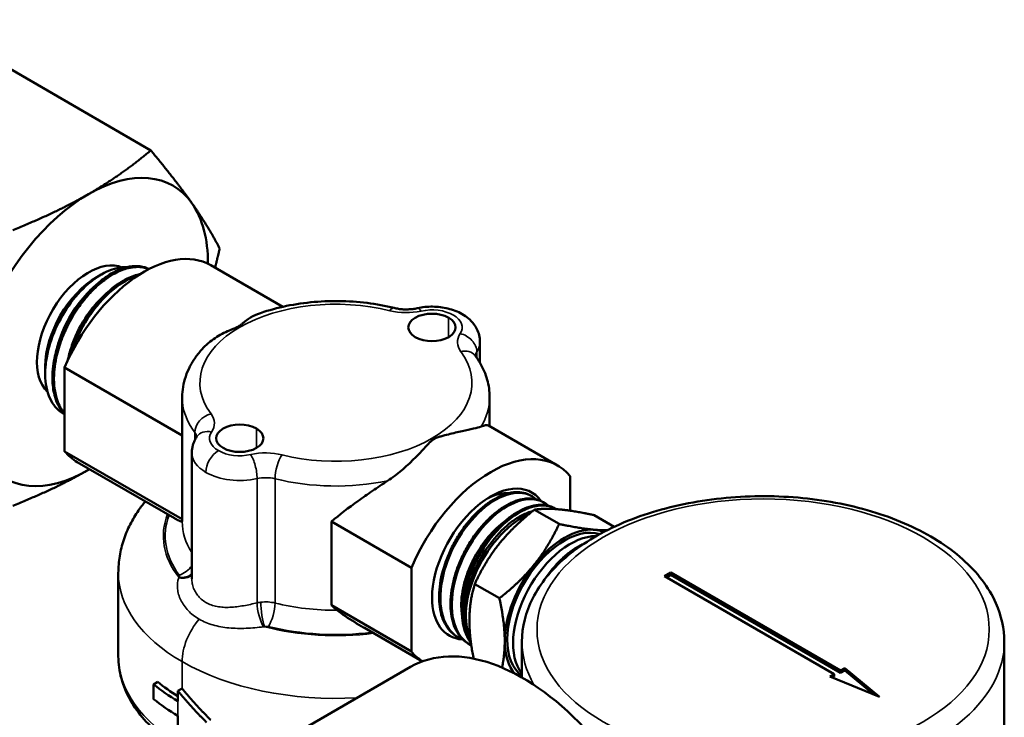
# Model space of a CAD drawing. Header units: inches. Extents: x 0.1 to 33.9, y 0.6 to 21.4.
# Tile 278 of 285: x 28.4 to 30.1, y 17.1 to 18.3. Entities that reach past the tile are written whole.
import ezdxf

# ---------------------------------------------------------------- set-up
doc = ezdxf.new("R2010")
doc.units = ezdxf.units.IN
doc.header["$MEASUREMENT"] = 0
doc.layers.add('Visible (ANSI)', color=7, linetype='Continuous', lineweight=50)
doc.layers.add('Visible Narrow (ANSI)', color=7, linetype='Continuous', lineweight=35)

msp = doc.modelspace()

# ---------------------------------------------------------------- linework, layer by layer
at = {"layer": 'Visible (ANSI)'}
for p, q in [((28.6417, 18.0327), (28.2645, 18.2505)), ((28.7416, 17.8415), (28.8616, 17.7722)), ((28.5518, 17.8217), (28.5593, 17.826)), ((28.7887, 17.7401), (28.7887, 17.7401)), ((29.19, 17.6788), (29.19, 17.7138)), ((28.4658, 17.6727), (28.4658, 17.6605)), ((28.4982, 17.6709), (28.4982, 17.5314)), ((28.4982, 17.6709), (28.6941, 17.5577)), ((28.694, 17.5686), (28.694, 17.6215)), ((29.2062, 17.5733), (29.2062, 17.6215)), ((29.19, 17.5719), (29.19, 17.572)), ((29.2043, 17.5744), (29.3193, 17.508)), ((28.6941, 17.4183), (28.6941, 17.5577)), ((28.4982, 17.5314), (28.6941, 17.4183)), ((28.7101, 17.3193), (28.7101, 17.529)), ((28.5192, 17.5135), (28.681, 17.42)), ((29.3403, 17.4326), (29.3403, 17.4901)), ((29.273, 17.4586), (29.2752, 17.4575)), ((29.2931, 17.448), (29.2953, 17.4469)), ((29.3131, 17.4375), (29.3153, 17.4363)), ((29.3219, 17.4104), (29.2807, 17.4341)), ((29.4138, 17.4058), (29.3802, 17.4252)), ((28.694, 17.4145), (28.694, 17.4162)), ((28.9425, 17.4144), (28.9425, 17.2749)), ((28.9425, 17.4144), (29.0758, 17.3374)), ((29.2172, 17.3976), (29.2172, 17.3976)), ((29.0758, 17.3374), (29.0758, 17.1979)), ((28.5876, 17.3291), (28.5876, 17.1899)), ((29.508, 17.3296), (29.4974, 17.3234)), ((29.4974, 17.3234), (29.7802, 17.1601)), ((29.508, 17.3255), (29.5009, 17.3214)), ((29.7908, 17.1663), (29.508, 17.3296)), ((29.508, 17.3296), (29.508, 17.3255)), ((29.7908, 17.1622), (29.508, 17.3255)), ((29.2225, 17.2867), (29.1813, 17.3104)), ((28.9425, 17.2749), (29.0758, 17.1979)), ((28.9976, 17.2372), (29.0942, 17.1815)), ((29.1503, 17.2237), (29.1524, 17.2224)), ((29.1715, 17.2248), (29.1729, 17.2215)), ((29.1695, 17.2117), (29.1716, 17.2103)), ((29.26, 17.2142), (29.26, 17.1546)), ((30.0635, 17.2142), (30.0635, 17.0412)), ((29.0744, 17.1723), (28.7821, 17.0035)), ((29.7802, 17.1601), (29.7731, 17.1561)), ((29.7802, 17.1601), (29.7802, 17.1561)), ((29.7979, 17.1703), (29.7908, 17.1663)), ((29.7908, 17.1663), (29.7908, 17.1622)), ((29.7979, 17.1663), (29.7908, 17.1622)), ((29.8557, 17.1227), (29.7979, 17.1703)), ((29.7979, 17.1703), (29.7979, 17.1663)), ((29.846, 17.1266), (29.7979, 17.1663)), ((28.6463, 17.1431), (28.6534, 17.1472)), ((28.6463, 17.1187), (28.6463, 17.1431)), ((29.7731, 17.1561), (29.8557, 17.1227)), ((29.7802, 17.1561), (29.7773, 17.1544)), ((28.6868, 17.1326), (28.6938, 17.1366)), ((28.6868, 17.1154), (28.6868, 17.1326)), ((28.6868, 17.0738), (28.6868, 17.091))]:
    msp.add_line(p, q, dxfattribs=at)
for centre, major_axis, start_param, end_param in [((28.538, 17.7303), (0.1406, 0.2436), 6.021386, 7.068583), ((28.538, 17.7303), (-0.1406, -0.2436), 3.926991, 4.974188), ((28.538, 17.7303), (0.1406, 0.2436), 5.492862, 6.021386), ((28.538, 17.7303), (-0.0608, -0.1053), 3.214716, 6.150594), ((28.6304, 17.6489), (0.1112, 0.1926), 0, 1.783988), ((28.5518, 17.7224), (0.0608, 0.1053), 0.785398, 2.356194), ((29.1101, 17.7379), (-0.0394, 0), 3.926991, 7.068583), ((29.1101, 17.7379), (0.0394, 0), 3.926991, 7.068583), ((28.7899, 17.5531), (-0.0394, 0), 3.926991, 7.068583), ((28.7899, 17.5531), (0.0394, 0), 3.926991, 7.068583), ((29.1101, 17.5338), (-0.0394, 0), 4.409684, 4.411357), ((28.6304, 17.7061), (-0.1112, -0.1926), 6.069994, 6.283185), ((29.208, 17.3154), (0.1112, 0.1926), 6.069994, 8.067173), ((28.538, 17.7303), (-0.1406, -0.2436), 6.021386, 7.068583), ((28.538, 17.7303), (0.1406, 0.2436), 3.926991, 3.935139), ((28.9873, 17.471), (-0.0615, -0.1065), 2.273904, 2.273997), ((29.2076, 17.3437), (0.0688, 0.1192), 6.022803, 8.63938), ((29.1973, 17.3497), (0.0615, 0.1065), 0.289482, 0.727399), ((29.1973, 17.3497), (0.0615, 0.1065), 0.218388, 0.218732), ((29.2076, 17.3437), (0.0688, 0.1192), 6.018884, 6.019185), ((29.262, 17.3123), (-0.0675, -0.1169), 3.804447, 5.90405), ((29.3308, 17.2726), (-0.0675, -0.1169), 3.264163, 6.233562), ((29.3308, 17.2726), (0.0703, 0.1218), 0.261799, 1.308997), ((29.3406, 17.267), (0.0675, 0.1169), 0.31617, 2.921936), ((29.3308, 17.2726), (0.0703, 0.1218), 0.069583, 0.261799), ((29.3308, 17.2726), (0.0703, 0.1218), 1.308997, 2.356194), ((28.9502, 17.3078), (-0.2633, 0), 6.212107, 6.21211), ((29.2076, 17.3437), (-0.0688, -0.1192), 5.497787, 6.566121), ((28.9501, 17.2679), (-0.125, 0), 0.398292, 0.398298), ((29.2614, 16.8484), (-0.187, 0.3239), 3.913583, 6.283185), ((29.3308, 17.2726), (-0.0703, -0.1218), 5.497787, 6.088089), ((29.208, 17.3726), (-0.1112, -0.1926), 6.069994, 6.25966), ((28.9501, 17.2674), (0.3723, 0), 3.758068, 3.926991), ((28.9501, 17.2674), (-0.3625, 0), 0.611843, 0.757864), ((28.9501, 17.243), (-0.3723, 0), 0.616475, 0.785398)]:
    msp.add_ellipse(centre, major_axis=major_axis, ratio=0.57735, start_param=start_param, end_param=end_param, dxfattribs=at)
for points, weights, degree in [([(28.6417, 18.0327), (28.5913, 17.9907), (28.538, 17.96)], [3.57900139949, 3.85583812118, 3.85583812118], 2), ([(28.7103, 17.9446), (28.6836, 17.9825), (28.6417, 18.0327)], [3.85583812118, 3.85583812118, 3.57900139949], 2), ([(28.538, 17.96), (28.4848, 17.9292), (28.412, 17.9001)], [3.85583812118, 3.85583812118, 3.57900139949], 2), ([(28.7565, 17.8694), (28.7369, 17.9067), (28.7103, 17.9446)], [3.57900139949, 3.85583812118, 3.85583812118], 2), ([(28.7488, 17.8374), (28.7527, 17.8529), (28.7565, 17.8694)], [3.67008839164, 3.62907316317, 3.57900139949], 2), ([(28.538, 17.5007), (28.5389, 17.5012), (28.5397, 17.5016)], [3.85583812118, 3.85583812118, 3.85577360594], 2), ([(28.412, 17.4409), (28.4848, 17.4699), (28.538, 17.5007)], [3.57900139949, 3.85583812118, 3.85583812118], 2), ([(29.3216, 17.4348), (29.2985, 17.4369), (29.2807, 17.4341)], [1.63442864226, 1.63442864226, 1.5170819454], 2), ([(29.2807, 17.4341), (29.2452, 17.4061), (29.2221, 17.3774)], [1.5170819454, 1.63442864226, 1.63442864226], 2), ([(29.3802, 17.4252), (29.3446, 17.4327), (29.3216, 17.4348)], [1.5170819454, 1.63442864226, 1.63442864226], 2), ([(29.2811, 17.3434), (29.3041, 17.3721), (29.3219, 17.4104)], [1.63442864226, 1.63442864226, 1.5170819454], 2), ([(29.3219, 17.4104), (29.3574, 17.4028), (29.3805, 17.4008)], [1.5170819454, 1.63442864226, 1.63442864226], 2), ([(29.3805, 17.4008), (29.3919, 17.3998), (29.4017, 17.3999)], [1.63442864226, 1.63442864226, 1.60561385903], 2), ([(29.2221, 17.3774), (29.1991, 17.3487), (29.1813, 17.3104)], [1.63442864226, 1.63442864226, 1.5170819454], 2), ([(29.2225, 17.2867), (29.258, 17.3147), (29.2811, 17.3434)], [1.5170819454, 1.63442864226, 1.63442864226], 2), ([(29.1724, 17.2493), (29.1724, 17.28), (29.1813, 17.3104)], [1.63442864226, 1.63442864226, 1.5170819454], 2), ([(29.2313, 17.2152), (29.2313, 17.246), (29.2225, 17.2867)], [1.63442864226, 1.63442864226, 1.5170819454], 2), ([(29.1796, 17.186), (29.1724, 17.2214), (29.1724, 17.2493)], [1.53852588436, 1.63442864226, 1.63442864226], 2), ([(29.2268, 17.1711), (29.2313, 17.1928), (29.2313, 17.2152)], [1.57183272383, 1.63442864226, 1.63442864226], 2), ([(28.6868, 17.1326), (28.7016, 17.1142), (28.7176, 17.0966), (28.7347, 17.0799)], [1, 0.997638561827, 0.997638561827, 1], 3), ([(28.7417, 17.0839), (28.7246, 17.1006), (28.7086, 17.1182), (28.6938, 17.1366)], [1, 0.997507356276, 0.997507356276, 1], 3)]:
    msp.add_rational_spline(points, weights, degree=degree, dxfattribs=at)
for points, knots in [([(28.4981, 17.5932), (28.4957, 17.5945), (28.4934, 17.5959), (28.4828, 17.6037), (28.4762, 17.6127), (28.4696, 17.63), (28.468, 17.6364), (28.466, 17.65), (28.4656, 17.6571), (28.4661, 17.6721), (28.4669, 17.6799), (28.4711, 17.7035), (28.4761, 17.7195), (28.49, 17.7507), (28.4987, 17.7656), (28.5188, 17.7926), (28.53, 17.8045), (28.5477, 17.8187), (28.5537, 17.8228), (28.5715, 17.833), (28.5831, 17.837), (28.5966, 17.8382), (28.5991, 17.8382), (28.6016, 17.8381)], [-3.681394, -3.681394, -3.681394, -3.681394, -3.612196, -3.612196, -3.342031, -3.342031, -3.202726, -3.202726, -3.06852, -3.06852, -2.931925, -2.931925, -2.667328, -2.667328, -2.406572, -2.406572, -2.144923, -2.144923, -2.013, -2.013, -1.752988, -1.752988, -1.690305, -1.690305, -1.690305, -1.690305]), ([(28.6388, 17.8351), (28.6376, 17.8357), (28.6363, 17.8363), (28.6328, 17.8376), (28.6304, 17.8384), (28.6251, 17.8395), (28.622, 17.8399), (28.6154, 17.8401), (28.612, 17.8399), (28.6055, 17.839), (28.6025, 17.8384), (28.5972, 17.8369), (28.5948, 17.8362), (28.589, 17.834), (28.5854, 17.8324), (28.5779, 17.8287), (28.574, 17.8264), (28.5652, 17.8207), (28.5603, 17.8171), (28.5525, 17.8107), (28.5496, 17.8081), (28.5432, 17.802), (28.5398, 17.7985), (28.5324, 17.7903), (28.5285, 17.7856), (28.5223, 17.7775), (28.5199, 17.7742), (28.5157, 17.7681), (28.5138, 17.7653), (28.5092, 17.7579), (28.5066, 17.7533), (28.5014, 17.7436), (28.4989, 17.7385), (28.4936, 17.7268), (28.4909, 17.7201), (28.4871, 17.709), (28.4858, 17.7047), (28.4833, 17.6956), (28.4822, 17.6909), (28.4801, 17.6804), (28.4792, 17.6747), (28.4783, 17.6657), (28.4781, 17.6623), (28.4779, 17.6562), (28.4779, 17.6535), (28.478, 17.6464), (28.4783, 17.6421), (28.4794, 17.6335), (28.4802, 17.6293), (28.4825, 17.62), (28.4842, 17.6152), (28.4877, 17.6078), (28.4891, 17.605), (28.4926, 17.5997), (28.4945, 17.5971), (28.4972, 17.5942), (28.4977, 17.5937), (28.4982, 17.5931)], [-33.16558, -33.16558, -33.16558, -33.16558, -33.128266, -33.128266, -33.06175, -33.06175, -32.980634, -32.980634, -32.895541, -32.895541, -32.824831, -32.824831, -32.771695, -32.771695, -32.69087, -32.69087, -32.60398, -32.60398, -32.494791, -32.494791, -32.428336, -32.428336, -32.347115, -32.347115, -32.249995, -32.249995, -32.187117, -32.187117, -32.135041, -32.135041, -32.053947, -32.053947, -31.967547, -31.967547, -31.85682, -31.85682, -31.785174, -31.785174, -31.707029, -31.707029, -31.610358, -31.610358, -31.55148, -31.55148, -31.501968, -31.501968, -31.421178, -31.421178, -31.334727, -31.334727, -31.223841, -31.223841, -31.15256, -31.15256, -31.07434, -31.07434, -31.056725, -31.056725, -31.056725, -31.056725]), ([(28.4982, 17.5945), (28.4961, 17.597), (28.4942, 17.5997), (28.4904, 17.606), (28.4885, 17.6097), (28.4861, 17.6159), (28.4853, 17.6183), (28.4836, 17.624), (28.4828, 17.6274), (28.4815, 17.6351), (28.4809, 17.6395), (28.4804, 17.6484), (28.4803, 17.6529), (28.4806, 17.6609), (28.4808, 17.6643), (28.4818, 17.6743), (28.4829, 17.6809), (28.4854, 17.6928), (28.4868, 17.6981), (28.4898, 17.7083), (28.4915, 17.7132), (28.4945, 17.7213), (28.4958, 17.7246), (28.499, 17.7319), (28.5009, 17.7361), (28.5055, 17.7453), (28.5082, 17.7503), (28.5137, 17.7598), (28.5166, 17.7643), (28.5218, 17.7719), (28.5241, 17.7751), (28.5282, 17.7806), (28.53, 17.7828), (28.5366, 17.791), (28.5417, 17.7965), (28.5502, 17.8049), (28.5537, 17.8081), (28.5603, 17.8136), (28.5635, 17.8161), (28.5717, 17.822), (28.5767, 17.8252), (28.5856, 17.8299), (28.5895, 17.8317), (28.5969, 17.8346), (28.6004, 17.8357), (28.6062, 17.8371), (28.6085, 17.8376), (28.6135, 17.8383), (28.6163, 17.8385), (28.6225, 17.8386), (28.6257, 17.8383), (28.6319, 17.8372), (28.6347, 17.8363), (28.6377, 17.8352), (28.6381, 17.835), (28.6384, 17.8349)], [-3.688246, -3.688246, -3.688246, -3.688246, -3.609931, -3.609931, -3.517039, -3.517039, -3.463534, -3.463534, -3.392458, -3.392458, -3.307221, -3.307221, -3.225232, -3.225232, -3.164824, -3.164824, -3.05352, -3.05352, -2.966492, -2.966492, -2.88545, -2.88545, -2.831896, -2.831896, -2.762357, -2.762357, -2.675624, -2.675624, -2.594145, -2.594145, -2.532775, -2.532775, -2.48752, -2.48752, -2.366239, -2.366239, -2.287922, -2.287922, -2.21579, -2.21579, -2.104533, -2.104533, -2.01757, -2.01757, -1.936512, -1.936512, -1.882917, -1.882917, -1.814383, -1.814383, -1.7292, -1.7292, -1.649344, -1.649344, -1.63988, -1.63988, -1.63988, -1.63988]), ([(28.6241, 17.8268), (28.6232, 17.8266), (28.6223, 17.8264), (28.618, 17.8253), (28.6145, 17.8243), (28.6071, 17.8214), (28.6032, 17.8197), (28.5944, 17.815), (28.5895, 17.812), (28.5817, 17.8064), (28.5788, 17.8042), (28.5723, 17.7988), (28.5687, 17.7956), (28.5615, 17.7887), (28.558, 17.785), (28.5516, 17.7777), (28.5487, 17.7743), (28.5439, 17.7681), (28.5418, 17.7653), (28.5364, 17.7577), (28.5331, 17.7526), (28.527, 17.7426), (28.5243, 17.7376), (28.5193, 17.7279), (28.5171, 17.7232), (28.5137, 17.7153), (28.5124, 17.7121), (28.5093, 17.704), (28.5077, 17.6991), (28.5049, 17.6899), (28.5038, 17.6856), (28.5028, 17.6814)], [-28.368569, -28.368569, -28.368569, -28.368569, -28.347491, -28.347491, -28.266671, -28.266671, -28.179343, -28.179343, -28.070377, -28.070377, -28.004865, -28.004865, -27.923299, -27.923299, -27.838256, -27.838256, -27.767571, -27.767571, -27.714267, -27.714267, -27.621657, -27.621657, -27.53475, -27.53475, -27.455944, -27.455944, -27.402487, -27.402487, -27.321661, -27.321661, -27.251102, -27.251102, -27.251102, -27.251102]), ([(28.5094, 17.6952), (28.51, 17.697), (28.5106, 17.6989), (28.5131, 17.7059), (28.515, 17.711), (28.5187, 17.7197), (28.5204, 17.7233), (28.5252, 17.7333), (28.5286, 17.7396), (28.5353, 17.7507), (28.5384, 17.7555), (28.5447, 17.7645), (28.5478, 17.7686), (28.5532, 17.7753), (28.5554, 17.7779), (28.5641, 17.7876), (28.5708, 17.7941), (28.5815, 17.8029), (28.5853, 17.8059), (28.5917, 17.8103), (28.5943, 17.8119), (28.5994, 17.8149), (28.6018, 17.8162), (28.6088, 17.8197), (28.6134, 17.8216), (28.6181, 17.8231), (28.6184, 17.8232), (28.6187, 17.8233)], [-7.4359066, -7.4359066, -7.4359066, -7.4359066, -7.4046656, -7.4046656, -7.3208449, -7.3208449, -7.2598575, -7.2598575, -7.1509013, -7.1509013, -7.0625892, -7.0625892, -6.9815058, -6.9815058, -6.9271462, -6.9271462, -6.7718376, -6.7718376, -6.6856336, -6.6856336, -6.6283896, -6.6283896, -6.5736654, -6.5736654, -6.4711118, -6.4711118, -6.4646281, -6.4646281, -6.4646281, -6.4646281]), ([(28.4859, 17.7049), (28.4869, 17.7089), (28.4881, 17.713), (28.4951, 17.7339), (28.5032, 17.7506), (28.5208, 17.7776), (28.5297, 17.7885), (28.5391, 17.7977)], [0.503218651, 0.503218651, 0.503218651, 0.503218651, 0.504111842, 0.504111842, 0.5078125, 0.5078125, 0.510751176, 0.510751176, 0.510751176, 0.510751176]), ([(28.506, 17.6936), (28.508, 17.7013), (28.5106, 17.7091), (28.5203, 17.7334), (28.5293, 17.7496), (28.5457, 17.7718), (28.5522, 17.7793), (28.5589, 17.7859)], [0.450586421, 0.450586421, 0.450586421, 0.450586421, 0.452302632, 0.452302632, 0.456003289, 0.456003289, 0.45811773, 0.45811773, 0.45811773, 0.45811773]), ([(28.8195, 17.76), (28.8332, 17.765), (28.8476, 17.7691), (28.8772, 17.7757), (28.8925, 17.7781), (28.9236, 17.7813), (28.9393, 17.782), (28.9708, 17.7816), (28.9865, 17.7806), (29.0173, 17.7767), (29.0324, 17.7739), (29.0471, 17.7702)], [1.7953564, 1.7953564, 1.7953564, 1.7953564, 1.9890308, 1.9890308, 2.1827051, 2.1827051, 2.3763795, 2.3763795, 2.5700538, 2.5700538, 2.7637282, 2.7637282, 2.7637282, 2.7637282]), ([(29.0856, 17.7698), (29.0832, 17.7693), (29.0807, 17.7688), (29.0755, 17.7682), (29.0729, 17.768), (29.0675, 17.7678), (29.0648, 17.7678), (29.0595, 17.7681), (29.0569, 17.7684), (29.0518, 17.7692), (29.0494, 17.7697), (29.0471, 17.7702)], [5.1305979, 5.1305979, 5.1305979, 5.1305979, 5.2855425, 5.2855425, 5.4404871, 5.4404871, 5.5954317, 5.5954317, 5.7503763, 5.7503763, 5.9053208, 5.9053208, 5.9053208, 5.9053208]), ([(29.0856, 17.7698), (29.0939, 17.7717), (29.1026, 17.7725), (29.1198, 17.7724), (29.1284, 17.7713), (29.145, 17.7673), (29.153, 17.7643), (29.1676, 17.7559), (29.1742, 17.7506), (29.1837, 17.7382), (29.1869, 17.7319), (29.1895, 17.7213), (29.19, 17.7175), (29.19, 17.7138)], [1.989005, 1.989005, 1.989005, 1.989005, 2.3743, 2.3743, 2.755277, 2.755277, 3.141077, 3.141077, 3.511879, 3.511879, 3.787933, 3.787933, 3.926991, 3.926991, 3.926991, 3.926991]), ([(28.7277, 17.7022), (28.7316, 17.7065), (28.7359, 17.7105), (28.744, 17.717), (28.7478, 17.7196), (28.7555, 17.7244), (28.7595, 17.7267), (28.7676, 17.7307), (28.7718, 17.7325), (28.7781, 17.7351), (28.7802, 17.736), (28.7842, 17.7377), (28.7862, 17.7386), (28.7896, 17.7406), (28.7912, 17.7417), (28.7939, 17.7439), (28.7952, 17.745), (28.7991, 17.7482), (28.8016, 17.7502), (28.809, 17.7553), (28.8141, 17.758), (28.8195, 17.76)], [0.002020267, 0.002020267, 0.002020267, 0.002020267, 0.002978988, 0.002978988, 0.003723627, 0.003723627, 0.004468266, 0.004468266, 0.005212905, 0.005212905, 0.005585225, 0.005585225, 0.005957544, 0.005957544, 0.006329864, 0.006329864, 0.006702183, 0.006702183, 0.007446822, 0.007446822, 0.008765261, 0.008765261, 0.008765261, 0.008765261]), ([(28.694, 17.6215), (28.694, 17.6274), (28.6945, 17.6332), (28.6965, 17.6448), (28.6979, 17.6505), (28.7017, 17.6617), (28.7041, 17.6672), (28.7095, 17.6778), (28.7127, 17.6829), (28.7197, 17.6928), (28.7235, 17.6976), (28.7277, 17.7022)], [0.7853982, 0.7853982, 0.7853982, 0.7853982, 0.8821612, 0.8821612, 0.9789242, 0.9789242, 1.0756873, 1.0756873, 1.1724503, 1.1724503, 1.2692133, 1.2692133, 1.2692133, 1.2692133]), ([(29.1818, 17.691), (29.1817, 17.6912), (29.1816, 17.6913), (29.1816, 17.6913), (29.1816, 17.6913), (29.1816, 17.6913)], [0.3778645, 0.3778645, 0.3778645, 0.3778645, 0.4593712, 0.4593712, 0.4786186, 0.4786186, 0.4786186, 0.4786186]), ([(29.1818, 17.691), (29.1849, 17.6869), (29.1877, 17.6827), (29.1928, 17.6739), (29.1951, 17.6695), (29.199, 17.6603), (29.2007, 17.6556), (29.2034, 17.646), (29.2045, 17.6412), (29.2059, 17.6314), (29.2062, 17.6264), (29.2062, 17.6215)], [3.5194571, 3.5194571, 3.5194571, 3.5194571, 3.6009639, 3.6009639, 3.6824706, 3.6824706, 3.7639773, 3.7639773, 3.8454841, 3.8454841, 3.9269908, 3.9269908, 3.9269908, 3.9269908]), ([(28.4982, 17.6484), (28.4982, 17.6484), (28.4982, 17.6484), (28.498, 17.6446), (28.498, 17.6409), (28.4982, 17.6373)], [-27.06362911, -27.06362911, -27.06362911, -27.06362911, -27.06355602, -27.06355602, -26.99653991, -26.99653991, -26.99653991, -26.99653991]), ([(29.1918, 17.5726), (29.1889, 17.5715), (29.1846, 17.5705), (29.1738, 17.568), (29.1675, 17.5667), (29.1569, 17.5643), (29.1531, 17.5635), (29.1454, 17.5617), (29.1415, 17.5607), (29.1334, 17.5587), (29.1292, 17.5576), (29.1229, 17.5557), (29.1209, 17.5551), (29.1168, 17.5536), (29.1149, 17.5528), (29.1114, 17.5508), (29.1099, 17.5496), (29.1072, 17.5471), (29.1059, 17.5458), (29.1021, 17.5418), (29.0995, 17.539), (29.0916, 17.5304), (29.0858, 17.5244), (29.0765, 17.5152), (29.0733, 17.5121), (29.0665, 17.5059), (29.063, 17.5027), (29.052, 17.4935), (29.0443, 17.4876), (29.0361, 17.4822)], [0.00000043, 0.00000043, 0.00000043, 0.00000043, 0.00149, 0.00149, 0.00297957, 0.00297957, 0.00372435, 0.00372435, 0.00446913, 0.00446913, 0.00521392, 0.00521392, 0.00558631, 0.00558631, 0.0059587, 0.0059587, 0.00633109, 0.00633109, 0.00670348, 0.00670348, 0.00744827, 0.00744827, 0.00893784, 0.00893784, 0.00968262, 0.00968262, 0.0104274, 0.0104274, 0.01191697, 0.01191697, 0.01191697, 0.01191697]), ([(29.2043, 17.5744), (29.2042, 17.5745), (29.204, 17.5746), (29.2027, 17.5751), (29.2011, 17.5751), (29.1972, 17.5744), (29.1948, 17.5737), (29.1918, 17.5726)], [0.009762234, 0.009762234, 0.009762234, 0.009762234, 0.01004132, 0.01004132, 0.011574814, 0.011574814, 0.013108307, 0.013108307, 0.013108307, 0.013108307]), ([(28.7101, 17.529), (28.7101, 17.531), (28.7102, 17.533), (28.7107, 17.5369), (28.7111, 17.5388), (28.7121, 17.5426), (28.7126, 17.5444), (28.714, 17.5479), (28.7148, 17.5497), (28.7166, 17.5529), (28.7175, 17.5545), (28.7185, 17.556)], [0.7853982, 0.7853982, 0.7853982, 0.7853982, 0.8595638, 0.8595638, 0.9337295, 0.9337295, 1.0078951, 1.0078951, 1.0820608, 1.0820608, 1.1562265, 1.1562265, 1.1562265, 1.1562265]), ([(29.0361, 17.4822), (29.0277, 17.4767), (29.0193, 17.4711), (29.0028, 17.4599), (28.9947, 17.4543), (28.9712, 17.4374), (28.9563, 17.4261), (28.9425, 17.4144)], [0.025146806, 0.025146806, 0.025146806, 0.025146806, 0.026672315, 0.026672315, 0.028197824, 0.028197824, 0.031248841, 0.031248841, 0.031248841, 0.031248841]), ([(29.273, 17.4586), (29.2717, 17.4593), (29.2703, 17.46), (29.2689, 17.4605), (29.2649, 17.4621), (29.2606, 17.463), (29.2561, 17.4634), (29.2516, 17.4637), (29.2469, 17.4635), (29.242, 17.4626), (29.2395, 17.4621), (29.237, 17.4616), (29.2345, 17.4608), (29.2319, 17.4601), (29.2294, 17.4592), (29.2268, 17.4582), (29.2216, 17.4561), (29.2164, 17.4535), (29.2112, 17.4502), (29.2085, 17.4486), (29.2059, 17.4469), (29.2033, 17.445), (29.2006, 17.4431), (29.198, 17.4411), (29.1955, 17.439), (29.1903, 17.4348), (29.1853, 17.4301), (29.1803, 17.4249), (29.1778, 17.4223), (29.1754, 17.4196), (29.173, 17.4168), (29.1706, 17.414), (29.1683, 17.4111), (29.166, 17.4082), (29.1615, 17.4023), (29.1572, 17.396), (29.1532, 17.3895), (29.1492, 17.3829), (29.1455, 17.3761), (29.1421, 17.3693), (29.1388, 17.3624), (29.1358, 17.3554), (29.1332, 17.3482), (29.128, 17.3339), (29.1246, 17.3198), (29.123, 17.3059), (29.1221, 17.299), (29.1218, 17.2924), (29.1219, 17.286), (29.122, 17.2797), (29.1226, 17.2735), (29.1237, 17.2677), (29.1248, 17.2619), (29.1263, 17.2565), (29.1283, 17.2515), (29.1303, 17.2466), (29.1327, 17.242), (29.1355, 17.2379), (29.1384, 17.2339), (29.1416, 17.2304), (29.1452, 17.2274), (29.1468, 17.2261), (29.1485, 17.2249), (29.1503, 17.2237)], [0.61580011, 0.61580011, 0.61580011, 0.61580011, 0.6171875, 0.6171875, 0.6171875, 0.62109375, 0.62109375, 0.62109375, 0.625, 0.625, 0.625, 0.62695313, 0.62695313, 0.62695313, 0.62890625, 0.62890625, 0.62890625, 0.6328125, 0.6328125, 0.6328125, 0.63476563, 0.63476563, 0.63476563, 0.63671875, 0.63671875, 0.63671875, 0.640625, 0.640625, 0.640625, 0.64257813, 0.64257813, 0.64257813, 0.64453125, 0.64453125, 0.64453125, 0.6484375, 0.6484375, 0.6484375, 0.65234375, 0.65234375, 0.65234375, 0.65625, 0.65625, 0.65625, 0.6640625, 0.6640625, 0.6640625, 0.66796875, 0.66796875, 0.66796875, 0.671875, 0.671875, 0.671875, 0.67578125, 0.67578125, 0.67578125, 0.6796875, 0.6796875, 0.6796875, 0.68359375, 0.68359375, 0.68359375, 0.68534039, 0.68534039, 0.68534039, 0.68534039]), ([(29.2931, 17.448), (29.2924, 17.4484), (29.2916, 17.4488), (29.2909, 17.4491), (29.2871, 17.4508), (29.2829, 17.452), (29.2785, 17.4526), (29.2763, 17.4529), (29.274, 17.453), (29.2716, 17.453), (29.2693, 17.4529), (29.2669, 17.4528), (29.2645, 17.4525), (29.2597, 17.4518), (29.2547, 17.4506), (29.2495, 17.4487), (29.247, 17.4478), (29.2443, 17.4467), (29.2417, 17.4455), (29.2391, 17.4443), (29.2365, 17.4429), (29.2339, 17.4414), (29.2287, 17.4385), (29.2234, 17.4349), (29.2182, 17.4309), (29.2156, 17.4288), (29.213, 17.4267), (29.2104, 17.4244), (29.2079, 17.4221), (29.2053, 17.4198), (29.2029, 17.4173), (29.1979, 17.4123), (29.1931, 17.4069), (29.1884, 17.4011), (29.1837, 17.3953), (29.1793, 17.3892), (29.1752, 17.3828), (29.171, 17.3764), (29.1672, 17.3698), (29.1637, 17.3629), (29.1602, 17.356), (29.157, 17.349), (29.1542, 17.342), (29.1515, 17.3349), (29.1491, 17.3278), (29.1472, 17.3207), (29.1452, 17.3135), (29.1437, 17.3065), (29.1427, 17.2996), (29.1417, 17.2927), (29.1411, 17.2859), (29.1409, 17.2793), (29.1408, 17.2727), (29.1412, 17.2665), (29.142, 17.2606), (29.1428, 17.2546), (29.1441, 17.249), (29.1458, 17.2437), (29.1476, 17.2385), (29.1498, 17.2337), (29.1524, 17.2294), (29.155, 17.2251), (29.158, 17.2213), (29.1614, 17.218), (29.1639, 17.2156), (29.1666, 17.2135), (29.1695, 17.2117)], [0.75707721, 0.75707721, 0.75707721, 0.75707721, 0.7578125, 0.7578125, 0.7578125, 0.76171875, 0.76171875, 0.76171875, 0.76367188, 0.76367188, 0.76367188, 0.765625, 0.765625, 0.765625, 0.76953125, 0.76953125, 0.76953125, 0.77148438, 0.77148438, 0.77148438, 0.7734375, 0.7734375, 0.7734375, 0.77734375, 0.77734375, 0.77734375, 0.77929688, 0.77929688, 0.77929688, 0.78125, 0.78125, 0.78125, 0.78515625, 0.78515625, 0.78515625, 0.7890625, 0.7890625, 0.7890625, 0.79296875, 0.79296875, 0.79296875, 0.796875, 0.796875, 0.796875, 0.80078125, 0.80078125, 0.80078125, 0.8046875, 0.8046875, 0.8046875, 0.80859375, 0.80859375, 0.80859375, 0.8125, 0.8125, 0.8125, 0.81640625, 0.81640625, 0.81640625, 0.8203125, 0.8203125, 0.8203125, 0.82421875, 0.82421875, 0.82421875, 0.82707739, 0.82707739, 0.82707739, 0.82707739]), ([(29.26, 17.2142), (29.26, 17.2391), (29.2663, 17.2638), (29.2905, 17.3114), (29.3091, 17.3341), (29.3575, 17.3758), (29.3881, 17.3945), (29.4575, 17.4252), (29.4964, 17.4371), (29.5782, 17.4529), (29.6211, 17.4569), (29.7068, 17.4566), (29.7495, 17.4524), (29.8308, 17.4361), (29.8693, 17.4241), (29.9385, 17.3929), (29.9691, 17.3738), (30.0186, 17.3299), (30.0376, 17.3052), (30.0587, 17.2579), (30.0635, 17.2361), (30.0635, 17.2142)], [0.785398, 0.785398, 0.785398, 0.785398, 1.07108, 1.07108, 1.375632, 1.375632, 1.702612, 1.702612, 2.033116, 2.033116, 2.361917, 2.361917, 2.689935, 2.689935, 3.018786, 3.018786, 3.349318, 3.349318, 3.675829, 3.675829, 3.926991, 3.926991, 3.926991, 3.926991]), ([(28.5876, 17.3291), (28.5876, 17.3385), (28.5884, 17.3478), (28.5914, 17.3662), (28.5937, 17.3752), (28.5995, 17.3928), (28.6031, 17.4013), (28.6114, 17.4177), (28.6161, 17.4256), (28.6248, 17.4382), (28.6286, 17.4432), (28.6325, 17.448)], [0.7853982, 0.7853982, 0.7853982, 0.7853982, 0.8801113, 0.8801113, 0.9748245, 0.9748245, 1.0695377, 1.0695377, 1.1642509, 1.1642509, 1.2289738, 1.2289738, 1.2289738, 1.2289738]), ([(29.3131, 17.4375), (29.3102, 17.439), (29.3071, 17.4402), (29.3038, 17.441), (29.2996, 17.4421), (29.2952, 17.4425), (29.2905, 17.4424), (29.2858, 17.4423), (29.2808, 17.4415), (29.2758, 17.4402), (29.2708, 17.4388), (29.2657, 17.4369), (29.2604, 17.4344), (29.2552, 17.4319), (29.2499, 17.4288), (29.2447, 17.4252), (29.2394, 17.4216), (29.2343, 17.4176), (29.2291, 17.413), (29.224, 17.4084), (29.219, 17.4033), (29.2142, 17.3979), (29.2094, 17.3924), (29.2048, 17.3867), (29.2004, 17.3805), (29.196, 17.3744), (29.1918, 17.3679), (29.188, 17.3612), (29.1842, 17.3546), (29.1807, 17.3478), (29.1776, 17.3408), (29.176, 17.3373), (29.1745, 17.3337), (29.1732, 17.3301), (29.1718, 17.3266), (29.1705, 17.323), (29.1693, 17.3195), (29.167, 17.3124), (29.1651, 17.3053), (29.1636, 17.2983), (29.1628, 17.2948), (29.1622, 17.2912), (29.1617, 17.2878), (29.1612, 17.2843), (29.1608, 17.2809), (29.1605, 17.2775), (29.1599, 17.2708), (29.1598, 17.2643), (29.1602, 17.258), (29.1603, 17.2548), (29.1606, 17.2517), (29.161, 17.2488), (29.1614, 17.2458), (29.162, 17.2429), (29.1626, 17.2401), (29.1639, 17.2345), (29.1656, 17.2293), (29.1678, 17.2245), (29.1689, 17.2221), (29.1701, 17.2198), (29.1714, 17.2176), (29.1725, 17.2157), (29.1738, 17.2138), (29.1751, 17.2121)], [0.89930673, 0.89930673, 0.89930673, 0.89930673, 0.90234375, 0.90234375, 0.90234375, 0.90625, 0.90625, 0.90625, 0.91015625, 0.91015625, 0.91015625, 0.9140625, 0.9140625, 0.9140625, 0.91796875, 0.91796875, 0.91796875, 0.921875, 0.921875, 0.921875, 0.92578125, 0.92578125, 0.92578125, 0.9296875, 0.9296875, 0.9296875, 0.93359375, 0.93359375, 0.93359375, 0.9375, 0.9375, 0.9375, 0.93945313, 0.93945313, 0.93945313, 0.94140625, 0.94140625, 0.94140625, 0.9453125, 0.9453125, 0.9453125, 0.94726563, 0.94726563, 0.94726563, 0.94921875, 0.94921875, 0.94921875, 0.953125, 0.953125, 0.953125, 0.95507812, 0.95507812, 0.95507812, 0.95703125, 0.95703125, 0.95703125, 0.9609375, 0.9609375, 0.9609375, 0.96289062, 0.96289062, 0.96289062, 0.96464381, 0.96464381, 0.96464381, 0.96464381]), ([(28.694, 17.4155), (28.6939, 17.4147), (28.6933, 17.4145), (28.6913, 17.4148), (28.6899, 17.4153), (28.6865, 17.4169), (28.6845, 17.418), (28.6816, 17.4197), (28.6813, 17.4199), (28.681, 17.42)], [0.000086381, 0.000086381, 0.000086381, 0.000086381, 0.000898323, 0.000898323, 0.001796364, 0.001796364, 0.002694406, 0.002694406, 0.002795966, 0.002795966, 0.002795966, 0.002795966]), ([(29.278, 17.432), (29.2722, 17.4304), (29.2662, 17.4281), (29.2545, 17.422), (29.2489, 17.4185), (29.2316, 17.4057), (29.2204, 17.3945), (29.1997, 17.3683), (29.1906, 17.3534), (29.1764, 17.3229), (29.1713, 17.3075), (29.1667, 17.2849), (29.1657, 17.2774), (29.1648, 17.2629), (29.1649, 17.256), (29.1665, 17.2404), (29.1685, 17.2321), (29.1715, 17.2248)], [-2.176361, -2.176361, -2.176361, -2.176361, -2.0392, -2.0392, -1.913571, -1.913571, -1.650596, -1.650596, -1.384665, -1.384665, -1.131025, -1.131025, -1.001512, -1.001512, -0.873547, -0.873547, -0.69666, -0.69666, -0.69666, -0.69666]), ([(29.2303, 17.414), (29.2275, 17.4119), (29.2247, 17.4097), (29.217, 17.403), (29.2121, 17.3982), (29.1975, 17.3819), (29.1886, 17.369), (29.1775, 17.3485), (29.1743, 17.3417), (29.1687, 17.3279), (29.1664, 17.3209), (29.1606, 17.2998), (29.1587, 17.2859), (29.159, 17.268), (29.1594, 17.2631), (29.1601, 17.2584)], [-5.9332642, -5.9332642, -5.9332642, -5.9332642, -5.8700113, -5.8700113, -5.7546148, -5.7546148, -5.5106776, -5.5106776, -5.3936817, -5.3936817, -5.2775796, -5.2775796, -5.0381087, -5.0381087, -4.9423706, -4.9423706, -4.9423706, -4.9423706]), ([(29.3639, 17.3779), (29.3613, 17.3768), (29.3587, 17.3755), (29.3561, 17.3741), (29.3509, 17.3713), (29.3456, 17.3679), (29.3404, 17.364), (29.3352, 17.3601), (29.33, 17.3557), (29.325, 17.3508), (29.32, 17.346), (29.3152, 17.3408), (29.3105, 17.3351), (29.3058, 17.3294), (29.3013, 17.3234), (29.2971, 17.3172), (29.2969, 17.3168), (29.2967, 17.3165), (29.2965, 17.3162)], [0.06444616, 0.06444616, 0.06444616, 0.06444616, 0.06640625, 0.06640625, 0.06640625, 0.0703125, 0.0703125, 0.0703125, 0.07421875, 0.07421875, 0.07421875, 0.078125, 0.078125, 0.078125, 0.08203125, 0.08203125, 0.08203125, 0.08222598, 0.08222598, 0.08222598, 0.08222598]), ([(29.3282, 17.3505), (29.3328, 17.3549), (29.3375, 17.3589), (29.3422, 17.3625), (29.3433, 17.3632), (29.3443, 17.364), (29.3453, 17.3647)], [0.910499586, 0.910499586, 0.910499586, 0.910499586, 0.9140625, 0.9140625, 0.9140625, 0.914833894, 0.914833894, 0.914833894, 0.914833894]), ([(28.9976, 17.2372), (28.9971, 17.2376), (28.9965, 17.2379), (28.9909, 17.2411), (28.9858, 17.2441), (28.9758, 17.2503), (28.9707, 17.2535), (28.9612, 17.2599), (28.9565, 17.2632), (28.9523, 17.2666)], [0.000805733, 0.000805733, 0.000805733, 0.000805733, 0.000905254, 0.000905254, 0.001804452, 0.001804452, 0.00270365, 0.00270365, 0.003602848, 0.003602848, 0.003602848, 0.003602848]), ([(28.699, 17.0305), (28.6855, 17.0383), (28.673, 17.0467), (28.6501, 17.0649), (28.6397, 17.0746), (28.6216, 17.0952), (28.6137, 17.1061), (28.601, 17.1288), (28.596, 17.1407), (28.5893, 17.165), (28.5876, 17.1775), (28.5876, 17.1899)], [0, 0, 0, 0, 0.1570796, 0.1570796, 0.3141593, 0.3141593, 0.4712389, 0.4712389, 0.6283185, 0.6283185, 0.7853982, 0.7853982, 0.7853982, 0.7853982])]:
    msp.add_open_spline(points, degree=3, knots=knots, dxfattribs=at)
for points in [[(28.6941, 17.5577), (28.6941, 17.5614), (28.694, 17.565), (28.694, 17.5686)], [(28.7186, 17.5561), (28.7186, 17.5561), (28.7186, 17.5561), (28.7185, 17.556)], [(29.2049, 17.4435), (29.2211, 17.4551), (29.2375, 17.4616), (29.252, 17.4623)], [(29.252, 17.4623), (29.2643, 17.4628), (29.2752, 17.4591), (29.2835, 17.4516)], [(29.2593, 17.4499), (29.2749, 17.4537), (29.289, 17.4517), (29.2997, 17.4441)], [(29.1601, 17.3957), (29.1731, 17.4152), (29.1888, 17.4318), (29.2049, 17.4435)], [(29.2111, 17.4219), (29.2269, 17.4362), (29.2438, 17.446), (29.2593, 17.4499)], [(29.2658, 17.4347), (29.282, 17.4418), (29.2975, 17.4431), (29.3101, 17.4386)], [(29.2844, 17.4508), (29.2845, 17.4508), (29.2845, 17.4507), (29.2845, 17.4507)], [(29.2997, 17.4441), (29.3011, 17.4432), (29.3023, 17.4422), (29.3036, 17.4411)], [(29.3101, 17.4386), (29.3126, 17.4377), (29.315, 17.4365), (29.3173, 17.4352)], [(29.1691, 17.3678), (29.1806, 17.3887), (29.1953, 17.4076), (29.2111, 17.4219)], [(29.1915, 17.4325), (29.1916, 17.4326), (29.1916, 17.4326), (29.1917, 17.4326)], [(29.2176, 17.3981), (29.2328, 17.4149), (29.2496, 17.4276), (29.2658, 17.4347)], [(29.2478, 17.4246), (29.2477, 17.4246), (29.2477, 17.4246), (29.2477, 17.4246)], [(28.694, 17.4162), (28.694, 17.4169), (28.6941, 17.4175), (28.6941, 17.4183)], [(29.1306, 17.3321), (29.1367, 17.3541), (29.1471, 17.3763), (29.1601, 17.3957)], [(29.1794, 17.3388), (29.1891, 17.3607), (29.2025, 17.3814), (29.2176, 17.3981)], [(29.1455, 17.3025), (29.1493, 17.3241), (29.1576, 17.3469), (29.1691, 17.3678)], [(29.1624, 17.2731), (29.1637, 17.294), (29.1697, 17.317), (29.1794, 17.3388)], [(29.1252, 17.2703), (29.1225, 17.2887), (29.1245, 17.3102), (29.1306, 17.3321)], [(29.1277, 17.3203), (29.1277, 17.3204), (29.1277, 17.3204), (29.1277, 17.3204)], [(29.1467, 17.3089), (29.1467, 17.3089), (29.1467, 17.3089), (29.1467, 17.3089)], [(29.1475, 17.244), (29.1423, 17.2604), (29.1417, 17.2808), (29.1455, 17.3025)], [(28.9425, 17.2749), (28.9457, 17.2721), (28.9489, 17.2693), (28.9523, 17.2666)], [(29.1718, 17.2192), (29.1643, 17.2334), (29.161, 17.2522), (29.1624, 17.2731)], [(29.1634, 17.2832), (29.1634, 17.2833), (29.1634, 17.2834), (29.1634, 17.2834)], [(29.1459, 17.2273), (29.135, 17.237), (29.1278, 17.252), (29.1252, 17.2703)], [(29.1749, 17.2084), (29.1622, 17.2151), (29.1526, 17.2275), (29.1475, 17.244)], [(29.1636, 17.2443), (29.1636, 17.2443), (29.1637, 17.2442), (29.1637, 17.2442)], [(29.1615, 17.218), (29.1557, 17.2201), (29.1505, 17.2232), (29.1459, 17.2273)], [(29.1748, 17.2141), (29.1738, 17.2158), (29.1728, 17.2175), (29.1718, 17.2192)], [(29.1757, 17.208), (29.1754, 17.2081), (29.1752, 17.2083), (29.1749, 17.2084)]]:
    msp.add_open_spline(points, degree=3, dxfattribs=at)
at = {"layer": 'Visible Narrow (ANSI)'}
for p, q in [((29.1379, 17.7219), (29.1379, 17.754)), ((29.1846, 17.6973), (29.1846, 17.687)), ((28.8177, 17.537), (28.8177, 17.5692)), ((29.1846, 17.5705), (29.1846, 17.5705)), ((28.715, 17.5498), (28.715, 17.5629)), ((29.1379, 17.5601), (29.1379, 17.5602)), ((29.0795, 17.5181), (29.0795, 17.5181)), ((28.8188, 17.279), (28.8188, 17.486)), ((28.8487, 17.4857), (28.8487, 17.2787)), ((28.7669, 17.2715), (28.7669, 17.2715)), ((28.7676, 17.2377), (28.7676, 17.2377)), ((28.6938, 17.1811), (28.6938, 17.1366)), ((28.6868, 17.1154), (28.6868, 17.091))]:
    msp.add_line(p, q, dxfattribs=at)
for centre, major_axis, ratio, start_param, end_param in [((28.9501, 17.6456), (-0.2266, 0), 0.57735, 4.304855, 6.690368), ((29.0399, 17.7416), (0.0071, 0.0287), 0.323615, 0, 0.656294), ((29.0672, 17.8022), (-0.0689, 0), 0.57735, 1.163263, 1.937986), ((29.092, 17.741), (-0.0064, 0.0288), 0.293117, 5.634832, 6.283185), ((29.1101, 17.7379), (0.0504, 0), 0.57735, 5.915996, 8.221171), ((29.2214, 17.7132), (-0.0689, 0), 0.57735, 5.915996, 6.690719), ((29.1571, 17.7034), (0.0246, -0.0164), 0.762069, 0.469783, 2.04058), ((29.1581, 17.6733), (0.0236, 0.0177), 0.749626, 0, 1.059914), ((29.1101, 17.7138), (0.0799, 0), 0.57735, 5.915996, 6.283185), ((28.9501, 17.6456), (0.2266, 0), 0.57735, 4.305206, 6.690719), ((29.2214, 17.6891), (-0.0394, 0), 0.57735, 5.915996, 6.217809), ((28.9501, 17.6215), (-0.2561, 0), 0.57735, 0, 0.407183), ((28.9501, 17.6215), (0.2561, 0), 0.57735, 5.946036, 6.283185), ((28.7421, 17.5697), (0.0237, 0.0177), 0.74974, 1.06026, 2.631056), ((28.6788, 17.578), (0.0689, 0), 0.57735, 5.912357, 6.690368), ((28.6788, 17.5539), (0.0394, 0), 0.57735, 0.062899, 0.407183), ((28.743, 17.5395), (-0.0245, 0.0165), 0.760997, 5.185981, 6.283185), ((28.7899, 17.5531), (-0.0503, 0), 0.57735, 5.912357, 7.068583), ((28.7899, 17.529), (-0.0798, 0), 0.57735, 0, 0.785398), ((28.7543, 17.5085), (-0.0148, -0.0256), 0.57735, 3.926991, 5.497787), ((28.7899, 17.5531), (0.0503, 0), 0.57735, 3.926991, 5.083217), ((28.8331, 17.489), (0.0689, 0), 0.57735, 1.163613, 1.941625), ((28.8081, 17.5019), (-0.0065, 0.0288), 0.295888, 4.063358, 5.634155), ((28.8604, 17.5014), (-0.0071, -0.0287), 0.323353, 3.797814, 5.36861), ((28.7899, 17.529), (-0.0798, 0), 0.57735, 0.785398, 1.941625), ((28.8331, 17.4648), (-0.0394, 0), 0.57735, 4.305206, 5.083217), ((28.9501, 17.6215), (-0.2561, 0), 0.57735, 1.163613, 1.913057), ((28.9501, 17.3904), (-0.2875, 0), 0.57735, 6.062857, 6.710172), ((28.9501, 17.3904), (-0.2844, 0), 0.57735, 6.070014, 6.690368), ((28.9501, 17.4145), (-0.2561, 0), 0.57735, 0, 0.355968), ((28.6878, 17.3492), (0.0237, 0.0177), 0.74974, 4.24299, 5.163049), ((28.9501, 17.3291), (-0.3625, 0), 0.57735, 0, 0.785398), ((28.688, 17.3448), (0.0246, -0.0164), 0.756832, 5.189125, 6.111388), ((28.6884, 17.3457), (0.0277, -0.0102), 0.798622, 4.9986, 5.84559), ((28.8295, 17.2631), (-0.0066, 0.0288), 0.291735, 0.920009, 2.483859), ((28.8311, 17.2634), (-0.0036, 0.0293), 0.169909, 0.944844, 2.515641), ((28.837, 17.2631), (-0.0071, -0.0287), 0.323353, 0.697358, 2.227017), ((28.9501, 17.4145), (0.2561, 0), 0.57735, 4.305206, 4.720774), ((28.7468, 17.2118), (-0.0375, -0.065), 0.57735, 4.408807, 5.497787), ((28.9501, 17.3904), (-0.2875, 0), 0.57735, 1.143809, 1.791124), ((28.9501, 17.3904), (-0.2844, 0), 0.57735, 1.163613, 1.783968), ((29.6618, 17.2142), (-0.4017, 0), 0.57735, 0, 0.314503), ((29.6618, 17.2142), (0.4018, 0), 0.57735, 3.957445, 6.283185), ((28.9501, 17.1899), (-0.3625, 0), 0.57735, 0, 0.785398), ((28.9501, 17.3291), (-0.3625, 0), 0.57735, 0.785398, 1.667966)]:
    msp.add_ellipse(centre, major_axis=major_axis, ratio=ratio, start_param=start_param, end_param=end_param, dxfattribs=at)
msp.add_ellipse((29.6618, 17.2346), major_axis=(0.3767, 0), ratio=0.57735, dxfattribs=at)
for points, knots in [([(28.7222, 17.2518), (28.7153, 17.2558), (28.7092, 17.2606), (28.7015, 17.2687), (28.6992, 17.2715), (28.6951, 17.2773), (28.6933, 17.2804), (28.6903, 17.2866), (28.689, 17.2898), (28.6872, 17.2961), (28.6865, 17.2994), (28.6856, 17.309), (28.6862, 17.3152), (28.6882, 17.3208)], [0.005950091, 0.005950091, 0.005950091, 0.005950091, 0.007437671, 0.007437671, 0.008181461, 0.008181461, 0.00892525, 0.00892525, 0.00966904, 0.00966904, 0.01041283, 0.01041283, 0.01190041, 0.01190041, 0.01190041, 0.01190041]), ([(28.6884, 17.3216), (28.6889, 17.3222), (28.6893, 17.3228), (28.6895, 17.3241), (28.6894, 17.3248), (28.689, 17.3254)], [0, 0, 0, 0, 0.0001677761, 0.0001677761, 0.0003355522, 0.0003355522, 0.0003355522, 0.0003355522]), ([(28.7101, 17.3193), (28.7101, 17.318), (28.7101, 17.3168), (28.7105, 17.3128), (28.711, 17.31), (28.7125, 17.3045), (28.7136, 17.3017), (28.7162, 17.2965), (28.7178, 17.294), (28.7214, 17.2893), (28.7235, 17.2871), (28.7282, 17.283), (28.7333, 17.2794), (28.7391, 17.2767), (28.7454, 17.2745), (28.7486, 17.2736), (28.7554, 17.2723), (28.7589, 17.2719), (28.7661, 17.2714), (28.7698, 17.2714), (28.7773, 17.2717), (28.7811, 17.2721), (28.7887, 17.273), (28.7925, 17.2736), (28.804, 17.2756), (28.8115, 17.2773), (28.8188, 17.279)], [0.001506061, 0.001506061, 0.001506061, 0.001506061, 0.001765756, 0.001765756, 0.002354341, 0.002354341, 0.002942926, 0.002942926, 0.003531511, 0.003531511, 0.004120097, 0.004120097, 0.004708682, 0.005297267, 0.005297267, 0.005885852, 0.005885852, 0.006474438, 0.006474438, 0.007063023, 0.007063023, 0.007651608, 0.007651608, 0.008240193, 0.008240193, 0.009417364, 0.009417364, 0.009417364, 0.009417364]), ([(28.8297, 17.2392), (28.82, 17.2379), (28.8103, 17.237), (28.7956, 17.2364), (28.7907, 17.2364), (28.7812, 17.2366), (28.7765, 17.2368), (28.7672, 17.2377), (28.7626, 17.2383), (28.7537, 17.24), (28.7494, 17.241), (28.7411, 17.2434), (28.7371, 17.2448), (28.7294, 17.248), (28.7257, 17.2498), (28.7222, 17.2518)], [0, 0, 0, 0, 0.001487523, 0.001487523, 0.002231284, 0.002231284, 0.002975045, 0.002975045, 0.003718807, 0.003718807, 0.004462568, 0.004462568, 0.00520633, 0.00520633, 0.005950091, 0.005950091, 0.005950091, 0.005950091]), ([(28.8375, 17.2396), (28.8365, 17.2399), (28.8353, 17.2399), (28.8331, 17.2398), (28.8321, 17.2396), (28.8311, 17.2393)], [0, 0, 0, 0, 0.0001701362, 0.0001701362, 0.0003402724, 0.0003402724, 0.0003402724, 0.0003402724])]:
    msp.add_open_spline(points, degree=3, knots=knots, dxfattribs=at)
for points in [[(28.6882, 17.3208), (28.6883, 17.3211), (28.6884, 17.3213), (28.6884, 17.3216)], [(28.8188, 17.279), (28.8208, 17.2795), (28.8228, 17.2798), (28.8249, 17.2801)], [(28.8249, 17.2801), (28.8329, 17.281), (28.8412, 17.2806), (28.8487, 17.2787)], [(28.8311, 17.2393), (28.8306, 17.2393), (28.8301, 17.2392), (28.8297, 17.2392)]]:
    msp.add_open_spline(points, degree=3, dxfattribs=at)

doc.saveas('drawing.dxf')
